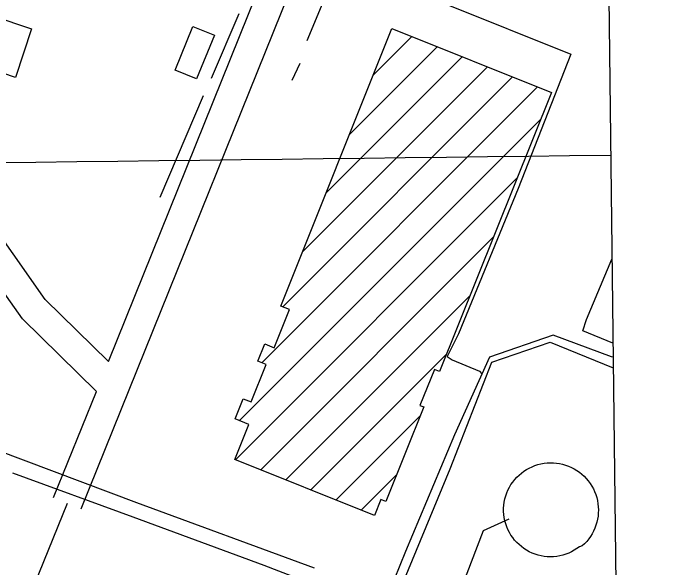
# Model space of a CAD drawing. Extents: x 3677843 to 3715951, y 511991 to 537744.
# Drawn here: x 3713106 to 3713778, y 523416 to 523972 of the extents above; entities that cross this region are included whole.
import ezdxf

# ---------------------------------------------------------------- set-up
doc = ezdxf.new("R2010")
doc.units = 0
for name, color, linetype in [('V-BLDG-OTLN', 7, 'Continuous'), ('V-DOMW-TANK', 7, 'Continuous'), ('V-GRID-FRAM', 7, 'Continuous'), ('V-GRID-MAJR', 7, 'Continuous'), ('V-ROAD-CNTR', 7, 'Continuous'), ('V-SITE-OTLN', 7, 'Continuous'), ('V-TOPO-SHOR', 7, 'Continuous'), ('V-UTIL-LINE', 7, 'Continuous')]:
    doc.layers.add(name, color=color, linetype=linetype)

msp = doc.modelspace()

# ---------------------------------------------------------------- linework, layer by layer
at = {"layer": 'V-BLDG-OTLN'}
for p, q in [((3713467.15, 523909.68), (3713506.29, 523948.82)), ((3713443.52, 523850.69), (3713531.53, 523938.71)), ((3713419.89, 523791.71), (3713556.77, 523928.6)), ((3713396.25, 523732.72), (3713582.02, 523918.48)), ((3713376.5, 523677.62), (3713607.26, 523908.37)), ((3713355.69, 523621.45), (3713632.5, 523898.26)), ((3713332.92, 523563.32), (3713635.56, 523865.96)), ((3713329.13, 523524.18), (3713611.93, 523806.97)), ((3713354.37, 523514.06), (3713588.3, 523747.99)), ((3713379.62, 523503.95), (3713564.67, 523689)), ((3713404.86, 523493.84), (3713541.03, 523630.01)), ((3713430.1, 523483.73), (3713514.68, 523568.3)), ((3713455.34, 523473.61), (3713491.04, 523509.31))]:
    msp.add_line(p, q, dxfattribs=at)
for points in [[(3713124.37, 523956.53), (3713107.98, 523907.92), (3713068.79, 523921.13), (3713085.17, 523969.74)], [(3713307.83, 523950.36), (3713290.01, 523906.47), (3713268.47, 523915.21), (3713286.29, 523959.11)], [(3713374.5, 523678.42), (3713486.07, 523956.92), (3713646.29, 523892.74), (3713534.11, 523612.74), (3713528.84, 523614.85), (3713514.35, 523578.68), (3713518.21, 523577.13), (3713480.21, 523482.27), (3713475.02, 523484.34), (3713468.6, 523468.3), (3713328.45, 523524.45), (3713342.49, 523559.49), (3713328.68, 523565.02), (3713336.81, 523585.31), (3713344.72, 523582.14), (3713359.81, 523619.8), (3713351.65, 523623.07), (3713358.55, 523640.29), (3713367.86, 523636.56), (3713383.23, 523674.93)]]:
    msp.add_lwpolyline(points, close=True, dxfattribs=at)
at = {"layer": 'V-DOMW-TANK'}
msp.add_lwpolyline([(3713674.53, 523436.74), (3713672, 523434.88), (3713669.34, 523433.19), (3713666.58, 523431.69), (3713663.72, 523430.37), (3713660.78, 523429.25), (3713657.78, 523428.33), (3713654.72, 523427.6), (3713651.62, 523427.09), (3713648.49, 523426.78), (3713645.34, 523426.68), (3713642.2, 523426.79), (3713639.07, 523427.11), (3713635.97, 523427.64), (3713632.91, 523428.38), (3713629.91, 523429.32), (3713626.98, 523430.45), (3713624.13, 523431.78), (3713621.37, 523433.3), (3713618.72, 523434.99), (3713616.19, 523436.86), (3713613.8, 523438.9), (3713611.54, 523441.09), (3713609.43, 523443.42), (3713607.48, 523445.89), (3713605.71, 523448.49), (3713604.11, 523451.2), (3713602.69, 523454.01), (3713601.47, 523456.9), (3713600.44, 523459.88), (3713599.61, 523462.91), (3713598.99, 523465.99), (3713598.57, 523469.11), (3713598.36, 523472.25), (3713598.36, 523475.39), (3713598.57, 523478.53), (3713599, 523481.65), (3713599.62, 523484.73), (3713600.46, 523487.76), (3713601.49, 523490.73), (3713602.72, 523493.63), (3713604.14, 523496.42), (3713605.74, 523499.12), (3713607.51, 523501.7), (3713609.46, 523504.16), (3713611.55, 523506.49), (3713613.8, 523508.68), (3713616.19, 523510.71), (3713618.7, 523512.58), (3713621.33, 523514.29), (3713624.08, 523515.81), (3713626.91, 523517.15), (3713629.82, 523518.3), (3713632.81, 523519.27), (3713635.85, 523520.03), (3713638.94, 523520.59), (3713642.05, 523520.94), (3713645.18, 523521.09), (3713648.32, 523521.04), (3713651.44, 523520.77), (3713654.54, 523520.3), (3713657.6, 523519.63), (3713660.62, 523518.76), (3713663.56, 523517.7), (3713666.44, 523516.44), (3713669.22, 523515), (3713671.9, 523513.37), (3713674.47, 523511.58), (3713676.91, 523509.62), (3713679.23, 523507.5), (3713681.39, 523505.23), (3713683.4, 523502.83), (3713685.26, 523500.3), (3713686.94, 523497.65), (3713688.44, 523494.9), (3713689.76, 523492.06), (3713690.89, 523489.13), (3713691.82, 523486.14), (3713692.55, 523483.09), (3713693.08, 523480.01), (3713693.42, 523476.89), (3713693.54, 523473.76), (3713693.45, 523470.62), (3713693.17, 523467.5), (3713692.67, 523464.41), (3713691.97, 523461.35), (3713691.08, 523458.35), (3713689.98, 523455.41), (3713688.7, 523452.55), (3713687.23, 523449.78), (3713685.58, 523447.11), (3713683.77, 523444.56), (3713681.78, 523442.13), (3713679.65, 523439.83), (3713677.36, 523437.69)], close=True, dxfattribs=at)
at = {"layer": 'V-GRID-FRAM'}
msp.add_lwpolyline([(3681899.57, 535587.09), (3713561.25, 535950.92), (3713778.1, 517769.29), (3682100.56, 517405.29), (3681899.57, 535587.09)], dxfattribs=at)
at = {"layer": 'V-GRID-MAJR'}
msp.add_spline([(3697869.73, 523644.4), (3703148.43, 523705.43), (3708427.13, 523767.24), (3713705.82, 523829.82)], degree=3, dxfattribs=at)
at = {"layer": 'V-ROAD-CNTR'}
for points in [[(3713201.5, 523622.77), (3713411.6, 524144.29), (3713689.35, 524826.33)], [(3713174.24, 523474.83), (3713439.41, 524133.03), (3713691.57, 524752.25)], [(3713201.5, 523622.77), (3713138.04, 523685.11), (3713073.22, 523776.47), (3713027.84, 523826.27), (3712976.99, 523898.49), (3712931.87, 523943.46), (3712887.34, 523982.23), (3712799.57, 524002.02)], [(3713189.36, 523592.64), (3713115.12, 523665.58), (3713049.81, 523757.62), (3713004.4, 523807.45), (3712953.96, 523879.09), (3712911.41, 523921.5), (3712873.36, 523954.63), (3712794.79, 523972.35)], [(3713146.41, 523486.04), (3713189.36, 523592.64)], [(3712803.08, 522841.68), (3712813.97, 522848.07), (3712831.06, 522853.22), (3712867.05, 522863.17), (3712894.7, 522872.22), (3712907.52, 522880.17), (3712917.08, 522890.34), (3712927.23, 522907.49), (3713160.33, 523480.44)]]:
    msp.add_lwpolyline(points, dxfattribs=at)
at = {"layer": 'V-SITE-OTLN'}
msp.add_line((3713692.75, 524925.05), (3713717.01, 522891.71), dxfattribs=at)
at = {"layer": 'V-TOPO-SHOR'}
for p, q in [((3713305.04, 523907.2), (3713332.84, 523971.93)), ((3713386.08, 523905.14), (3713394.19, 523922.05)), ((3713253.48, 523787.67), (3713296.92, 523889.71))]:
    msp.add_line(p, q, dxfattribs=at)
msp.add_lwpolyline([(3713401.12, 523944.79), (3713453.82, 524072.02), (3713501.91, 524183.85)], dxfattribs=at)
at = {"layer": 'V-UTIL-LINE'}
for points in [[(3713529.7, 524044.99), (3713545.34, 524037.46), (3713553.42, 524022.33), (3713538.84, 523982.07), (3713665.8, 523931.26), (3713613.12, 523796.26), (3713552.89, 523650.35), (3713541.58, 523627.61), (3713546.8, 523624.3), (3713574.27, 523613.01), (3713576.6, 523610.46)], [(3713708.07, 523641.04), (3713677.82, 523653.49), (3713681.58, 523664.85), (3713707.06, 523725.53)], [(3713708.24, 523626.94), (3713706.75, 523627.53), (3713648.02, 523649.15), (3713584.18, 523627.23), (3713548.87, 523549.06), (3713499.93, 523432.05), (3713482.83, 523390)], [(3713490.66, 523384.98), (3713544.69, 523514.97), (3713586.56, 523622.03), (3713645.2, 523642.05), (3713708.36, 523616.2)], [(3713089.84, 523533.76), (3713229.58, 523481.09), (3713408.16, 523415.73)], [(3713444.67, 523384.59), (3713357.98, 523417.98), (3713226.3, 523466.41), (3713105.51, 523510.61)], [(3713603.5, 523464.48), (3713577.97, 523452.58), (3713532.82, 523335.58)]]:
    msp.add_lwpolyline(points, dxfattribs=at)

doc.saveas('drawing.dxf')
